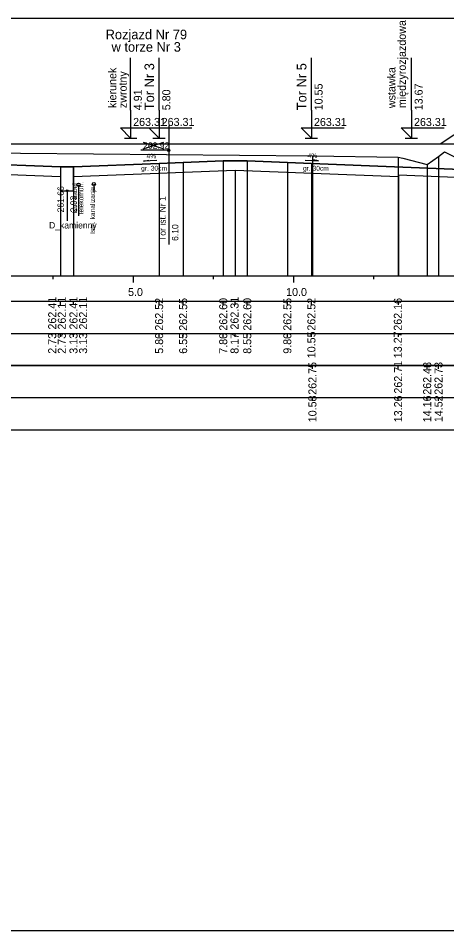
# Model space of a CAD drawing. Extents: x 6516023 to 6560129, y 5513077 to 5529206.
# Drawn here: x 6519414.62 to 6519427.98, y 5514484.66 to 5514513.16 of the extents above; entities that cross this region are included whole.
import ezdxf

# ---------------------------------------------------------------- set-up
doc = ezdxf.new("R2010")
doc.units = 0
for name, color, linetype in [('IR_default', 7, 'Continuous'), ('TOR_PRZEK_P-kable', 7, 'Continuous'), ('TOR_PRZEK_P-komponent', 7, 'Continuous'), ('TOR_PRZEK_P-odwodnienie', 7, 'Continuous'), ('TOR_PRZEK_P-opisy', 7, 'Continuous'), ('TOR_PRZEK_P-tabelka istniejace', 7, 'Continuous'), ('TOR_PRZEK_P-tabelka projektowane', 7, 'Continuous'), ('TOR_PRZEK_P-teren istniejacy', 7, 'Continuous'), ('TOR_PRZEK_P-tory istniejace', 7, 'Continuous'), ('TOR_PRZEK_P-tory projektowane', 7, 'Continuous'), ('TOR_PRZEK_P-uklad odniesienia', 7, 'Continuous'), ('TOR_PRZEK_P-warstwa ochronna I', 7, 'Continuous'), ('TOR_PRZEK_P-warstwa ochronna II', 7, 'Continuous'), ('TOR_RAMKI-ramka+tabelka 1', 7, 'Continuous')]:
    doc.layers.add(name, color=color, linetype=linetype)

msp = doc.modelspace()

# ---------------------------------------------------------------- linework, layer by layer
at = {"layer": 'IR_default'}
msp.add_lwpolyline([(6519412.939, 5514509.231), (6519414.963, 5514509.231), (6519415.933, 5514509.232), (6519417.263, 5514509.233), (6519419.287, 5514509.233), (6519420.763, 5514509.233), (6519421.486, 5514509.232), (6519422.013, 5514509.231), (6519423.489, 5514509.231), (6519425.513, 5514509.231), (6519426.513, 5514509.231), (6519427.451, 5514509.231), (6519430.951, 5514509.231)], dxfattribs=at)
at = {"layer": 'TOR_PRZEK_P-kable'}
for p, q in [((6519416.501, 5514507.956), (6519416.501, 5514506.983)), ((6519416.976, 5514507.979), (6519416.976, 5514507.709))]:
    msp.add_line(p, q, dxfattribs=at)
for centre in [(6519416.501, 5514507.956), (6519416.976, 5514507.979)]:
    msp.add_circle(centre, 0.05, dxfattribs=at)
at = {"layer": 'TOR_PRZEK_P-komponent'}
for points in [[(6519427.781, 5514509.231), (6519428.201, 5514509.511), (6519430.201, 5514509.511), (6519430.621, 5514509.231)], [(6519411.463, 5514509.231), (6519414.963, 5514509.231), (6519417.263, 5514509.233), (6519420.763, 5514509.233), (6519422.013, 5514509.231), (6519425.513, 5514509.231), (6519427.451, 5514509.231), (6519430.951, 5514509.231)], [(6519429.201, 5514508.404), (6519423.763, 5514508.621), (6519423.013, 5514508.651), (6519421.763, 5514508.701), (6519421.013, 5514508.703), (6519419.763, 5514508.653), (6519419.013, 5514508.623), (6519416.342, 5514508.516), (6519415.942, 5514508.513), (6519413.213, 5514508.623)]]:
    msp.add_lwpolyline(points, dxfattribs=at)
at = {"layer": 'TOR_PRZEK_P-odwodnienie'}
msp.add_line((6519416.142, 5514507.77), (6519416.142, 5514506.833), dxfattribs=at)
msp.add_lwpolyline([(6519415.942, 5514508.513), (6519415.942, 5514507.77), (6519416.342, 5514507.77), (6519416.342, 5514508.516)], dxfattribs=at)
msp.add_circle((6519416.142, 5514507.77), 0.03, dxfattribs=at)
at = {"layer": 'TOR_PRZEK_P-opisy'}
for points in [[(6519418.945, 5514508.714), (6519418.527, 5514508.695), (6519418.695, 5514508.723)], [(6519423.566, 5514508.723), (6519423.984, 5514508.704), (6519423.816, 5514508.732)]]:
    msp.add_lwpolyline(points, dxfattribs=at)
at = {"layer": 'TOR_PRZEK_P-tabelka istniejace'}
for p, q in [((6519423.795, 5514502.206), (6519423.795, 5514502.306)), ((6519426.469, 5514502.206), (6519426.469, 5514502.306)), ((6519427.374, 5514502.206), (6519427.374, 5514502.306)), ((6519427.728, 5514502.206), (6519427.728, 5514502.306)), ((6519362.163, 5514501.306), (6519455.963, 5514501.306)), ((6519423.795, 5514501.206), (6519423.795, 5514501.306)), ((6519426.469, 5514501.206), (6519426.469, 5514501.306)), ((6519427.374, 5514501.206), (6519427.374, 5514501.306)), ((6519427.728, 5514501.206), (6519427.728, 5514501.306))]:
    msp.add_line(p, q, dxfattribs=at)
for points in [[(6519423.795, 5514508.855), (6519423.795, 5514505.306), (6519423.795, 5514505.176), (6519423.795, 5514505.106)], [(6519426.469, 5514508.816), (6519426.469, 5514505.306), (6519426.469, 5514505.176), (6519426.469, 5514505.106)], [(6519427.728, 5514508.838), (6519427.728, 5514505.306), (6519427.728, 5514505.176), (6519427.728, 5514505.106)], [(6519427.374, 5514508.59), (6519427.374, 5514505.306), (6519427.374, 5514505.176), (6519427.374, 5514505.106)]]:
    msp.add_lwpolyline(points, dxfattribs=at)
msp.add_lwpolyline([(6519362.163, 5514502.306), (6519362.163, 5514500.306), (6519455.963, 5514500.306), (6519455.963, 5514502.306)], close=True, dxfattribs=at)
at = {"layer": 'TOR_PRZEK_P-tabelka projektowane'}
for p, q in [((6519415.942, 5514504.206), (6519415.942, 5514504.306)), ((6519415.942, 5514504.206), (6519415.942, 5514504.306)), ((6519416.342, 5514504.206), (6519416.342, 5514504.306)), ((6519416.342, 5514504.206), (6519416.342, 5514504.306)), ((6519419.013, 5514504.206), (6519419.013, 5514504.306)), ((6519419.763, 5514504.206), (6519419.763, 5514504.306)), ((6519421.013, 5514504.206), (6519421.013, 5514504.306)), ((6519421.388, 5514504.206), (6519421.388, 5514504.306)), ((6519421.763, 5514504.206), (6519421.763, 5514504.306)), ((6519423.013, 5514504.206), (6519423.013, 5514504.306)), ((6519423.763, 5514504.206), (6519423.763, 5514504.306)), ((6519426.482, 5514504.206), (6519426.482, 5514504.306)), ((6519362.163, 5514503.306), (6519455.963, 5514503.306)), ((6519415.942, 5514503.206), (6519415.942, 5514503.306)), ((6519415.942, 5514503.206), (6519415.942, 5514503.306)), ((6519416.342, 5514503.206), (6519416.342, 5514503.306)), ((6519416.342, 5514503.206), (6519416.342, 5514503.306)), ((6519419.013, 5514503.206), (6519419.013, 5514503.306)), ((6519419.763, 5514503.206), (6519419.763, 5514503.306)), ((6519421.013, 5514503.206), (6519421.013, 5514503.306)), ((6519421.388, 5514503.206), (6519421.388, 5514503.306)), ((6519421.763, 5514503.206), (6519421.763, 5514503.306)), ((6519423.013, 5514503.206), (6519423.013, 5514503.306)), ((6519423.763, 5514503.206), (6519423.763, 5514503.306)), ((6519426.482, 5514503.206), (6519426.482, 5514503.306))]:
    msp.add_line(p, q, dxfattribs=at)
for points in [[(6519419.013, 5514508.623), (6519419.013, 5514505.306), (6519419.013, 5514505.176), (6519419.013, 5514505.106)], [(6519419.763, 5514508.653), (6519419.763, 5514505.306), (6519419.763, 5514505.176), (6519419.763, 5514505.106)], [(6519421.013, 5514508.703), (6519421.013, 5514505.306), (6519421.013, 5514505.176), (6519421.013, 5514505.106)], [(6519421.763, 5514508.701), (6519421.763, 5514505.306), (6519421.763, 5514505.176), (6519421.763, 5514505.106)], [(6519423.013, 5514508.651), (6519423.013, 5514505.306), (6519423.013, 5514505.176), (6519423.013, 5514505.106)], [(6519423.763, 5514508.621), (6519423.763, 5514505.306), (6519423.763, 5514505.176), (6519423.763, 5514505.106)], [(6519415.942, 5514508.513), (6519415.942, 5514505.306), (6519415.942, 5514505.176), (6519415.942, 5514505.106)], [(6519416.342, 5514508.516), (6519416.342, 5514505.306), (6519416.342, 5514505.176), (6519416.342, 5514505.106)], [(6519421.388, 5514508.416), (6519421.388, 5514505.306), (6519421.388, 5514505.176), (6519421.388, 5514505.106)], [(6519415.942, 5514508.213), (6519415.942, 5514505.306), (6519415.942, 5514505.176), (6519415.942, 5514505.106)], [(6519416.342, 5514508.214), (6519416.342, 5514505.306), (6519416.342, 5514505.176), (6519416.342, 5514505.106)], [(6519426.482, 5514508.263), (6519426.482, 5514505.306), (6519426.482, 5514505.176), (6519426.482, 5514505.106)]]:
    msp.add_lwpolyline(points, dxfattribs=at)
msp.add_lwpolyline([(6519362.163, 5514504.306), (6519362.163, 5514502.306), (6519455.963, 5514502.306), (6519455.963, 5514504.306)], close=True, dxfattribs=at)
at = {"layer": 'TOR_PRZEK_P-teren istniejacy'}
msp.add_lwpolyline([(6519394.911, 5514506.991), (6519399.902, 5514507.403), (6519402.699, 5514508.417), (6519404.823, 5514508.82), (6519405.225, 5514508.533), (6519405.334, 5514508.588), (6519406.568, 5514508.302), (6519407.683, 5514508.913), (6519407.847, 5514509.005), (6519423.795, 5514508.855), (6519426.469, 5514508.816), (6519426.616, 5514508.789), (6519427.374, 5514508.59), (6519427.728, 5514508.838), (6519427.911, 5514508.989), (6519430.599, 5514507.616)], dxfattribs=at)
at = {"layer": 'TOR_PRZEK_P-tory istniejace'}
for p, q in [((6519419.313, 5514509.806), (6519419.313, 5514506.086)), ((6519418.513, 5514509.078), (6519419.165, 5514509.281)), ((6519418.513, 5514509.281), (6519419.165, 5514509.078)), ((6519419.313, 5514509.031), (6519418.448, 5514509.031))]:
    msp.add_line(p, q, dxfattribs=at)
msp.add_circle((6519419.313, 5514509.031), 0.035, dxfattribs=at)
at = {"layer": 'TOR_PRZEK_P-tory projektowane'}
for p, q in [((6519418.123, 5514510.29), (6519418.123, 5514511.923)), ((6519419.013, 5514510.29), (6519419.013, 5514511.923)), ((6519423.763, 5514510.289), (6519423.763, 5514511.921)), ((6519426.883, 5514510.289), (6519426.883, 5514511.921)), ((6519418.123, 5514510.29), (6519418.123, 5514509.413)), ((6519419.013, 5514510.29), (6519419.013, 5514509.413)), ((6519423.763, 5514510.289), (6519423.763, 5514509.411)), ((6519426.883, 5514510.289), (6519426.883, 5514509.411)), ((6519418.123, 5514509.413), (6519417.804, 5514509.732)), ((6519417.804, 5514509.732), (6519419.148, 5514509.732)), ((6519419.013, 5514509.413), (6519418.694, 5514509.732)), ((6519418.694, 5514509.732), (6519420.038, 5514509.732)), ((6519423.763, 5514509.411), (6519423.444, 5514509.73)), ((6519423.444, 5514509.73), (6519424.788, 5514509.73)), ((6519426.883, 5514509.411), (6519426.564, 5514509.73)), ((6519426.564, 5514509.73), (6519427.908, 5514509.73)), ((6519417.931, 5514509.413), (6519418.315, 5514509.413)), ((6519418.821, 5514509.413), (6519419.205, 5514509.413)), ((6519423.571, 5514509.411), (6519423.955, 5514509.411)), ((6519426.691, 5514509.411), (6519427.075, 5514509.411))]:
    msp.add_line(p, q, dxfattribs=at)
at = {"layer": 'TOR_PRZEK_P-uklad odniesienia'}
for p, q in [((6519365.963, 5514505.106), (6519455.963, 5514505.106)), ((6519415.713, 5514505.006), (6519415.713, 5514505.106)), ((6519418.213, 5514504.906), (6519418.213, 5514505.106)), ((6519420.713, 5514505.006), (6519420.713, 5514505.106)), ((6519423.213, 5514504.906), (6519423.213, 5514505.106)), ((6519425.713, 5514505.006), (6519425.713, 5514505.106))]:
    msp.add_line(p, q, dxfattribs=at)
at = {"layer": 'TOR_PRZEK_P-warstwa ochronna I'}
for points in [[(6519412.451, 5514508.353), (6519415.942, 5514508.213)], [(6519416.342, 5514508.214), (6519421.388, 5514508.416), (6519426.482, 5514508.213), (6519426.482, 5514508.263), (6519433.618, 5514507.977)]]:
    msp.add_lwpolyline(points, dxfattribs=at)
at = {"layer": 'TOR_PRZEK_P-warstwa ochronna II'}
msp.add_lwpolyline([(6519398.376, 5514507.277), (6519399.923, 5514506.246), (6519400.323, 5514506.246), (6519404.713, 5514508.458), (6519408.713, 5514508.618), (6519409.463, 5514508.648), (6519411.005, 5514508.648), (6519412.463, 5514508.653), (6519413.213, 5514508.623), (6519415.942, 5514508.513), (6519416.342, 5514508.516), (6519419.013, 5514508.623), (6519419.763, 5514508.653), (6519421.013, 5514508.703), (6519421.763, 5514508.701), (6519423.013, 5514508.651), (6519423.763, 5514508.621), (6519429.201, 5514508.404), (6519433.201, 5514508.244), (6519435.713, 5514506.636), (6519436.113, 5514506.636), (6519437.359, 5514507.467)], dxfattribs=at)
at = {"layer": 'TOR_RAMKI-ramka+tabelka 1'}
msp.add_lwpolyline([(6519359.513, 5514513.156), (6519607.013, 5514513.156), (6519607.013, 5514484.656), (6519359.513, 5514484.656)], close=True, dxfattribs=at)

# ---------------------------------------------------------------- texts
at = {"layer": 'TOR_PRZEK_P-kable'}
for s, height, p in [('Istn. kabel', 0.14999, (6519416.456, 5514507.059)), ('telekomun.', 0.15, (6519416.65, 5514507.031)), ('Istn. kanalizacja', 0.14999, (6519417.013, 5514506.423))]:
    msp.add_text(s, height=height, rotation=90.0511, dxfattribs=at).set_placement(p)
at = {"layer": 'TOR_PRZEK_P-odwodnienie'}
for s, rotation, p in [('261.66', 90, (6519416.042, 5514507.092)), ('2.93', 90, (6519416.442, 5514507.092)), ('D_kamienny', 360, (6519415.58, 5514506.59))]:
    msp.add_text(s, height=0.2, rotation=rotation, dxfattribs=at).set_placement(p)
at = {"layer": 'TOR_PRZEK_P-opisy'}
for rotation, p in [(0.1515, (6519418.622, 5514508.779)), (359.8485, (6519423.645, 5514508.789))]:
    msp.add_text('4%', height=0.15, rotation=rotation, dxfattribs=at).set_placement(p)
at = {"layer": 'TOR_PRZEK_P-tabelka istniejace'}
for s, p in [('262.75', (6519423.92, 5514501.397)), ('262.71', (6519426.594, 5514501.433)), ('262.48', (6519427.499, 5514501.398)), ('262.73', (6519427.853, 5514501.398)), ('10.58', (6519423.92, 5514500.538)), ('13.26', (6519426.594, 5514500.538)), ('14.16', (6519427.499, 5514500.538)), ('14.52', (6519427.853, 5514500.54))]:
    msp.add_text(s, height=0.25, rotation=90, dxfattribs=at).set_placement(p)
at = {"layer": 'TOR_PRZEK_P-tabelka projektowane'}
for s, p in [('262.41', (6519415.803, 5514503.433)), ('262.11', (6519416.103, 5514503.433)), ('262.41', (6519416.467, 5514503.433)), ('262.11', (6519416.767, 5514503.433)), ('262.52', (6519419.138, 5514503.4)), ('262.55', (6519419.888, 5514503.397)), ('262.60', (6519421.138, 5514503.398)), ('262.31', (6519421.49, 5514503.433)), ('262.60', (6519421.888, 5514503.398)), ('262.55', (6519423.138, 5514503.397)), ('262.52', (6519423.888, 5514503.4)), ('262.16', (6519426.584, 5514503.398)), ('2.73', (6519415.803, 5514502.678)), ('2.73', (6519416.103, 5514502.678)), ('3.13', (6519416.467, 5514502.678)), ('3.13', (6519416.767, 5514502.678)), ('5.80', (6519419.138, 5514502.678)), ('6.55', (6519419.888, 5514502.677)), ('7.80', (6519421.138, 5514502.678)), ('8.17', (6519421.49, 5514502.678)), ('8.55', (6519421.888, 5514502.677)), ('9.80', (6519423.138, 5514502.678)), ('10.55', (6519423.888, 5514502.537)), ('13.27', (6519426.584, 5514502.538))]:
    msp.add_text(s, height=0.25, rotation=90, dxfattribs=at).set_placement(p)
at = {"layer": 'TOR_PRZEK_P-tory istniejace'}
msp.add_text('262.92', height=0.2, dxfattribs=at).set_placement((6519418.513, 5514509.081))
for s, rotation, p in [('Tor ist. Nr 1', 90.0511, (6519419.22, 5514506.201)), ('6.10', 90, (6519419.613, 5514506.201))]:
    msp.add_text(s, height=0.2, rotation=rotation, dxfattribs=at).set_placement(p)
at = {"layer": 'TOR_PRZEK_P-tory projektowane'}
for s, height, rotation, p in [('międzyrozjazdowa', 0.25, 90, (6519426.709, 5514510.349)), ('Rozjazd Nr 79', 0.3, 360, (6519417.344, 5514512.5)), ('w torze Nr 3', 0.3, 360, (6519417.529, 5514512.111)), ('kierunek', 0.25, 90, (6519417.679, 5514510.349)), ('zwrotny', 0.25, 90, (6519418.002, 5514510.349)), ('Tor Nr 3', 0.3, 90, (6519418.858, 5514510.284)), ('Tor Nr 5', 0.3, 90, (6519423.608, 5514510.283)), ('wstawka', 0.25, 90, (6519426.385, 5514510.349)), ('4.91', 0.25, 90, (6519418.473, 5514510.283)), ('5.80', 0.25, 90, (6519419.363, 5514510.283)), ('10.55', 0.25, 90, (6519424.113, 5514510.281)), ('13.67', 0.25, 90, (6519427.233, 5514510.281))]:
    msp.add_text(s, height=height, rotation=rotation, dxfattribs=at).set_placement(p)
for p in [(6519418.203, 5514509.793), (6519419.093, 5514509.793), (6519423.843, 5514509.791), (6519426.963, 5514509.791)]:
    msp.add_text('263.31', height=0.25, dxfattribs=at).set_placement(p)
at = {"layer": 'TOR_PRZEK_P-uklad odniesienia'}
for s, p in [('5.0', (6519418.044, 5514504.481)), ('10.0', (6519422.974, 5514504.481))]:
    msp.add_text(s, height=0.25, dxfattribs=at).set_placement(p)
at = {"layer": 'TOR_PRZEK_P-warstwa ochronna I'}
for p in [(6519418.453, 5514508.397), (6519423.5, 5514508.397)]:
    msp.add_text('gr. 30cm', height=0.15, dxfattribs=at).set_placement(p)

doc.saveas('drawing.dxf')
